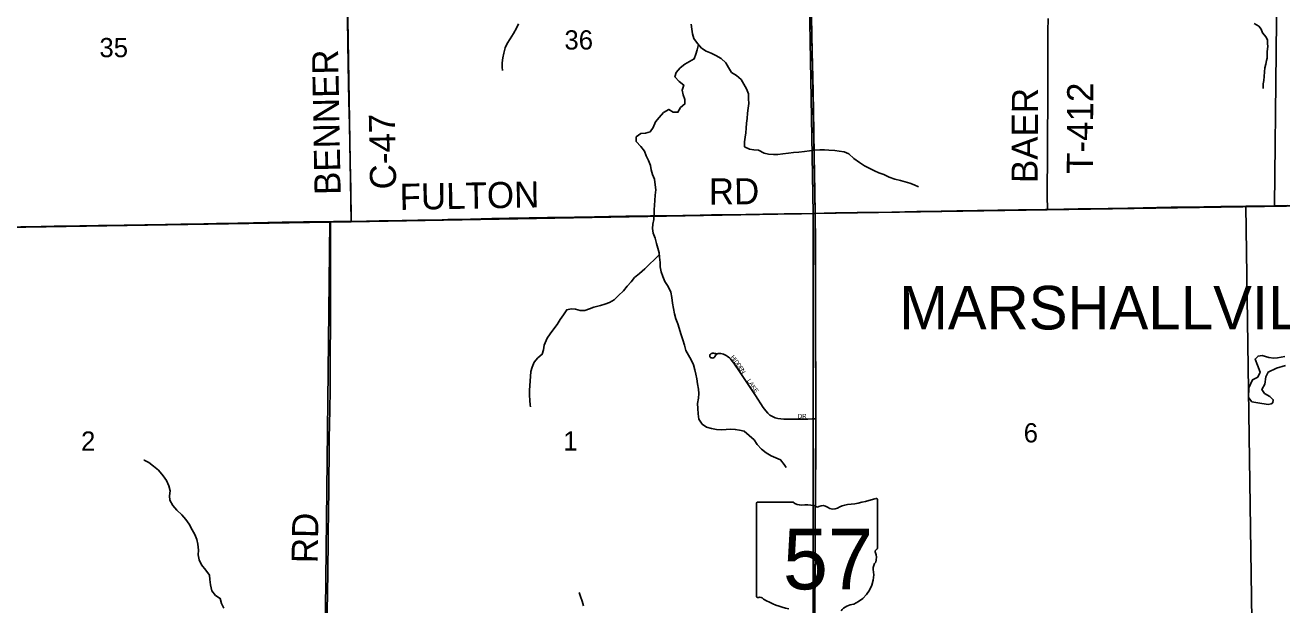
# Model space of a CAD drawing. Extents: x 1985906 to 2360102, y 891258 to 1222054.
# Drawn here: x 2163232 to 2177669, y 1053500 to 1060157 of the extents above; entities that cross this region are included whole.
import ezdxf

# ---------------------------------------------------------------- set-up
doc = ezdxf.new("R2010")
doc.units = 0
for name, color, linetype in [('GM_X_Corporation_Text', 7, 'Continuous'), ('GM_X_County_Road', 7, 'Continuous'), ('GM_X_County_Road_Text', 7, 'Continuous'), ('GM_X_Minor_Lake', 7, 'Continuous'), ('GM_X_Minor_River', 7, 'Continuous'), ('GM_X_Section', 7, 'Continuous'), ('GM_X_Section_Text', 7, 'Continuous'), ('GM_X_State_Location', 7, 'Continuous'), ('GM_X_State_Route', 7, 'Continuous'), ('GM_X_State_Shield', 7, 'Continuous'), ('GM_X_Township', 7, 'Continuous'), ('GM_X_Township_Road', 7, 'Continuous'), ('GM_X_Township_Road_Text', 7, 'Continuous'), ('GM_X_Township_Subdivision', 7, 'Continuous'), ('GM_X_Township_Subdivision_Text', 7, 'Continuous')]:
    doc.layers.add(name, color=color, linetype=linetype)

msp = doc.modelspace()

# ---------------------------------------------------------------- linework, layer by layer
at = {"layer": 'GM_X_County_Road'}
for points in [[(2166979, 1057903), (2166979, 1057921), (2166973, 1058271), (2166967, 1058583), (2166958, 1059009), (2166952, 1059288), (2166948, 1059485), (2166939, 1059945), (2166930, 1060519), (2166929, 1060571)], [(2166979, 1057903), (2167004, 1057903), (2167152, 1057906), (2167299, 1057909), (2167562, 1057913), (2167742, 1057916), (2168021, 1057923), (2168087, 1057924), (2168218, 1057926), (2168349, 1057930), (2168595, 1057935), (2168792, 1057939), (2169022, 1057944), (2169234, 1057947), (2169292, 1057948), (2169380, 1057950), (2169543, 1057952), (2169773, 1057956), (2169937, 1057958), (2170133, 1057962), (2170311, 1057965), (2170414, 1057967), (2170542, 1057968), (2170641, 1057969), (2170789, 1057972), (2170985, 1057975), (2171117, 1057977), (2171379, 1057980), (2171510, 1057982), (2171592, 1057984), (2171707, 1057986), (2171822, 1057987), (2171953, 1057989), (2172084, 1057991), (2172150, 1057991), (2172302, 1057995), (2172307, 1057995)], [(2172307, 1057995), (2172412, 1057998), (2172543, 1058000), (2172789, 1058004), (2172969, 1058007), (2173198, 1058011), (2173477, 1058016), (2173756, 1058021), (2173936, 1058024), (2174642, 1058036), (2174953, 1058041), (2174976, 1058041)], [(2174976, 1058041), (2175166, 1058044), (2175232, 1058045), (2175330, 1058047), (2175691, 1058052), (2175757, 1058053), (2176232, 1058062), (2176331, 1058064), (2176396, 1058065), (2176478, 1058066), (2176626, 1058067), (2176691, 1058068), (2176772, 1058069), (2176918, 1058072), (2176967, 1058073), (2177095, 1058073), (2177166, 1058074), (2177224, 1058075), (2177285, 1058076), (2177420, 1058078), (2177511, 1058080), (2177739, 1058085)], [(2163155, 1057838), (2163335, 1057841), (2163417, 1057843), (2163564, 1057847), (2163860, 1057852), (2164073, 1057855), (2164237, 1057858), (2164565, 1057860), (2164661, 1057863), (2164792, 1057864), (2164922, 1057867), (2165020, 1057870), (2165283, 1057875), (2165430, 1057878), (2165676, 1057882), (2165857, 1057885), (2166021, 1057889), (2166103, 1057891), (2166185, 1057893), (2166431, 1057897), (2166627, 1057899), (2166739, 1057900)], [(2166739, 1057900), (2166775, 1057901), (2166979, 1057903)]]:
    msp.add_lwpolyline(points, dxfattribs=at)
at = {"layer": 'GM_X_Minor_Lake'}
for points in [[(2177704, 1056353), (2177620, 1056338), (2177578, 1056334), (2177518, 1056341), (2177444, 1056365), (2177396, 1056356), (2177362, 1056322), (2177388, 1056252), (2177419, 1056172), (2177391, 1056116), (2177333, 1056085), (2177288, 1055991), (2177287, 1055880), (2177325, 1055830), (2177394, 1055819)], [(2177510, 1055802), (2177546, 1055808), (2177566, 1055820), (2177570, 1055856), (2177529, 1055892), (2177471, 1055928), (2177440, 1055972), (2177472, 1056034), (2177485, 1056120), (2177513, 1056173), (2177609, 1056218), (2177711, 1056249)], [(2177394, 1055819), (2177510, 1055802)]]:
    msp.add_lwpolyline(points, dxfattribs=at)
at = {"layer": 'GM_X_Minor_River'}
for points in [[(2168898, 1060173), (2168875, 1060123), (2168841, 1060062), (2168804, 1060001), (2168770, 1059947), (2168748, 1059897), (2168731, 1059834), (2168719, 1059780), (2168712, 1059726), (2168710, 1059673), (2168714, 1059637)], [(2170882, 1060167), (2170892, 1060109), (2170897, 1060057), (2170915, 1060005), (2170956, 1059947), (2171001, 1059894), (2171057, 1059858), (2171114, 1059834), (2171168, 1059809), (2171229, 1059775), (2171282, 1059726), (2171312, 1059670), (2171347, 1059614), (2171403, 1059578), (2171456, 1059533), (2171487, 1059481), (2171519, 1059427), (2171540, 1059367), (2171543, 1059309), (2171545, 1059256), (2171539, 1059202), (2171530, 1059146), (2171526, 1059086), (2171519, 1059033), (2171513, 1058975), (2171510, 1058921), (2171504, 1058871), (2171497, 1058816), (2171497, 1058760), (2171554, 1058733)], [(2177350, 1060176), (2177403, 1060144), (2177432, 1060111), (2177445, 1060069), (2177490, 1060020), (2177503, 1059986), (2177505, 1059945), (2177508, 1059913), (2177501, 1059853), (2177500, 1059807), (2177499, 1059777), (2177493, 1059750), (2177486, 1059710), (2177475, 1059666), (2177469, 1059621), (2177464, 1059567), (2177461, 1059521), (2177456, 1059484), (2177455, 1059456), (2177455, 1059428)], [(2170968, 1059933), (2170951, 1059875), (2170937, 1059823), (2170919, 1059770), (2170862, 1059738), (2170810, 1059709), (2170756, 1059666), (2170712, 1059614), (2170696, 1059562), (2170747, 1059508), (2170798, 1059468), (2170780, 1059412), (2170791, 1059356), (2170811, 1059304), (2170812, 1059252), (2170760, 1059211), (2170730, 1059157), (2170678, 1059158), (2170627, 1059190), (2170567, 1059153), (2170516, 1059098), (2170474, 1059048), (2170448, 1058983), (2170411, 1058933), (2170357, 1058918), (2170306, 1058914), (2170250, 1058873), (2170253, 1058819), (2170304, 1058763), (2170346, 1058711), (2170365, 1058655), (2170394, 1058601), (2170416, 1058546), (2170425, 1058495), (2170437, 1058443), (2170460, 1058387), (2170470, 1058323), (2170477, 1058265), (2170470, 1058203), (2170466, 1058145), (2170462, 1058090), (2170459, 1058038), (2170457, 1057988), (2170456, 1057926), (2170444, 1057873), (2170437, 1057821), (2170447, 1057769), (2170470, 1057709), (2170485, 1057651), (2170499, 1057595), (2170514, 1057543), (2170520, 1057493), (2170527, 1057433), (2170527, 1057383), (2170538, 1057324), (2170556, 1057270), (2170579, 1057214), (2170618, 1057157), (2170650, 1057089), (2170661, 1057029), (2170670, 1056964), (2170680, 1056904), (2170693, 1056842), (2170705, 1056786), (2170728, 1056726), (2170769, 1056602), (2170788, 1056544), (2170805, 1056482), (2170823, 1056422), (2170852, 1056368), (2170882, 1056314), (2170911, 1056256), (2170924, 1056200), (2170936, 1056148), (2170947, 1056096), (2170957, 1056038), (2170966, 1055978), (2170972, 1055926), (2170969, 1055872), (2170957, 1055811), (2170958, 1055753), (2170962, 1055693), (2170971, 1055631), (2171008, 1055575), (2171060, 1055541), (2171115, 1055524), (2171175, 1055512), (2171231, 1055509), (2171284, 1055513), (2171338, 1055518), (2171390, 1055514), (2171440, 1055505), (2171493, 1055493), (2171549, 1055445), (2171606, 1055394), (2171643, 1055340), (2171691, 1055288), (2171746, 1055245), (2171801, 1055213), (2171910, 1055166), (2171952, 1055112)], [(2171554, 1058733), (2171604, 1058727), (2171656, 1058720), (2171721, 1058688), (2171771, 1058677), (2171830, 1058671), (2171880, 1058672), (2171936, 1058678), (2172000, 1058687), (2172060, 1058693), (2172119, 1058700), (2172185, 1058707), (2172243, 1058715), (2172297, 1058722), (2172360, 1058726), (2172414, 1058725), (2172466, 1058723), (2172532, 1058716), (2172585, 1058710), (2172639, 1058703), (2172696, 1058679), (2172752, 1058624), (2172815, 1058578), (2172874, 1058542), (2172928, 1058515), (2172989, 1058485), (2173039, 1058462), (2173098, 1058440), (2173156, 1058413), (2173223, 1058389), (2173289, 1058372), (2173343, 1058356), (2173394, 1058343), (2173444, 1058325), (2173495, 1058301)], [(2170517, 1057519), (2170462, 1057466), (2170406, 1057412), (2170349, 1057357), (2170289, 1057306), (2170233, 1057261), (2170193, 1057211), (2170149, 1057158), (2170104, 1057106), (2170050, 1057051), (2169998, 1057004), (2169944, 1056972), (2169892, 1056951), (2169842, 1056939), (2169766, 1056920), (2169714, 1056899), (2169662, 1056879), (2169609, 1056880), (2169555, 1056894), (2169505, 1056901), (2169453, 1056889), (2169415, 1056832), (2169377, 1056778), (2169344, 1056721), (2169306, 1056669), (2169262, 1056612), (2169229, 1056562), (2169195, 1056481), (2169188, 1056429), (2169172, 1056378), (2169120, 1056336), (2169080, 1056285), (2169055, 1056231), (2169041, 1056179), (2169036, 1056124), (2169032, 1056072), (2169029, 1056014), (2169027, 1055964), (2169025, 1055906), (2169030, 1055847), (2169035, 1055797), (2169037, 1055775)], [(2165515, 1053462), (2165489, 1053514), (2165472, 1053574), (2165417, 1053608), (2165375, 1053660), (2165362, 1053728), (2165355, 1053790), (2165349, 1053842), (2165306, 1053900), (2165256, 1053958), (2165231, 1054016), (2165218, 1054076), (2165222, 1054128), (2165217, 1054198), (2165205, 1054250), (2165180, 1054306), (2165149, 1054362), (2165117, 1054426), (2165076, 1054480), (2165031, 1054534), (2164975, 1054589), (2164930, 1054641), (2164893, 1054703), (2164891, 1054753), (2164896, 1054809), (2164882, 1054867), (2164855, 1054929), (2164818, 1054983), (2164765, 1055045), (2164707, 1055094), (2164652, 1055134), (2164600, 1055160), (2164594, 1055162)], [(2171952, 1055112), (2171975, 1055076)], [(2169648, 1053487), (2169630, 1053543), (2169611, 1053597), (2169597, 1053641)]]:
    msp.add_lwpolyline(points, dxfattribs=at)
at = {"layer": 'GM_X_Section'}
for points in [[(2172191, 1063351), (2172192, 1063275), (2172286, 1057994), (2166977, 1057899), (2166889, 1063250)], [(2172192, 1063275), (2177641, 1063392), (2177585, 1058082), (2177255, 1058077), (2172286, 1057994)], [(2177641, 1063392), (2182997, 1063375), (2183012, 1060061), (2182926, 1058148), (2182670, 1058150), (2177585, 1058082)], [(2161514, 1063103), (2166889, 1063250), (2166977, 1057899), (2166733, 1057896), (2161606, 1057811)], [(2177585, 1058082), (2182670, 1058150), (2182704, 1053109), (2177326, 1053060), (2177255, 1058077)], [(2166977, 1057899), (2172286, 1057994), (2172286, 1052988), (2172282, 1052724), (2166677, 1053106), (2166733, 1057896)], [(2172286, 1057994), (2177255, 1058077), (2177326, 1053060), (2172286, 1052988)], [(2166733, 1057896), (2166677, 1053106), (2161139, 1052984), (2161268, 1057808), (2161606, 1057811)]]:
    msp.add_lwpolyline(points, close=True, dxfattribs=at)
at = {"layer": 'GM_X_State_Route'}
msp.add_lwpolyline([(2172304, 1053393), (2172306, 1053983), (2172309, 1054443), (2172311, 1054836), (2172314, 1055263), (2172315, 1055635), (2172315, 1055870), (2172314, 1056198), (2172313, 1056395), (2172313, 1056575), (2172313, 1056887), (2172311, 1057067), (2172312, 1057296), (2172310, 1057657), (2172307, 1057995), (2172304, 1058248), (2172296, 1058658), (2172292, 1058936), (2172283, 1059396), (2172276, 1059708), (2172271, 1059986), (2172262, 1060462)], dxfattribs=at)
at = {"layer": 'GM_X_State_Shield'}
for p, q in [((2171632, 1054660), (2171632, 1053603)), ((2172053, 1054678), (2171646, 1054678)), ((2173024, 1054152), (2173024, 1054704)), ((2173024, 1054152), (2173024, 1054152))]:
    msp.add_line(p, q, dxfattribs=at)
for centre, radius, start, end in [((2171648, 1054662), 16.1, 98.1301, 188.1301), ((2172150, 1054801), 156, 231.6195, 271.1119), ((2172202, 1054085), 562, 80.4867, 94.9883), ((2172716, 1054356), 297, 97.3462, 120.7689), ((2172528, 1056119), 1476, 275.8445, 288.9065), ((2173009, 1054707), 15.5, 351.8621, 97.738), ((2172330, 1054668), 45.1, 219.7921, 297.1024), ((2172396, 1054546), 93.8, 54.4667, 119.1411), ((2172517, 1054713), 113, 233.8562, 294.8282), ((2173020, 1054111), 24, 107.944, 210.337), ((2172868, 1054041), 144, 340.033, 23.6496), ((2173007, 1054150), 16.6, 289.6038, 7.7341), ((2173080, 1053920), 105, 136.8065, 186.9296), ((2172611, 1053850), 369, 292.3089, 8.9858), ((2171648, 1053601), 16.3, 171.9584, 258.3066), ((2171650, 1053709), 124, 267.339, 280.6039), ((2171676, 1053542), 44.8, 29.7484, 93.2717), ((2172241, 1054492), 1066, 240.4129, 257.1985), ((2172766, 1053307), 202, 94.4031, 142.5768)]:
    msp.add_arc(centre, radius, start, end, dxfattribs=at)
at = {"layer": 'GM_X_Township'}
for points in [[(2179219, 1058101), (2174973, 1058037), (2172307, 1057993), (2172256, 1060669), (2172203, 1063254), (2172202, 1063355), (2172136, 1066543), (2172100, 1068623), (2172057, 1071694), (2171999, 1073963), (2171961, 1075398), (2171958, 1076023), (2171856, 1078260), (2171741, 1082175), (2171737, 1082936), (2171686, 1083960), (2171643, 1085032), (2171605, 1086396), (2171523, 1089347), (2173015, 1089361), (2174790, 1089381), (2176069, 1089421), (2179329, 1089474)], [(2172100, 1068623), (2172136, 1066543), (2172202, 1063355), (2172203, 1063254), (2172256, 1060669), (2172307, 1057993), (2166969, 1057897), (2166739, 1057899), (2161282, 1057811), (2161087, 1057811), (2158987, 1057760), (2158596, 1057763), (2155887, 1057743), (2150845, 1057675), (2150496, 1057675), (2145710, 1057608), (2145241, 1057605), (2140404, 1057547)], [(2140460, 1052522), (2140423, 1056660), (2140404, 1057547), (2145241, 1057605), (2145710, 1057608), (2150496, 1057675), (2150845, 1057675), (2155887, 1057743), (2158596, 1057763), (2158987, 1057760), (2161087, 1057811), (2161282, 1057811), (2166739, 1057899), (2166969, 1057897), (2172307, 1057993), (2172316, 1055628), (2172301, 1052975)], [(2172301, 1052975), (2172316, 1055628), (2172307, 1057993), (2174973, 1058037), (2179219, 1058101)]]:
    msp.add_lwpolyline(points, dxfattribs=at)
at = {"layer": 'GM_X_Township_Road'}
for points in [[(2174976, 1058041), (2174976, 1058055), (2174974, 1058181), (2174974, 1058362), (2174975, 1058543), (2174976, 1058723), (2174978, 1058953), (2174979, 1059196), (2174980, 1059402), (2174982, 1059726), (2174982, 1059906), (2174982, 1060087), (2174985, 1060235)], [(2166699, 1053102), (2166700, 1053246), (2166703, 1053410), (2166705, 1053656), (2166708, 1053853), (2166713, 1054279), (2166718, 1054608), (2166720, 1054788), (2166721, 1054936), (2166725, 1055231), (2166726, 1055412), (2166732, 1055740), (2166735, 1055970), (2166737, 1056348), (2166739, 1056742), (2166738, 1056955), (2166739, 1057398), (2166740, 1057694), (2166739, 1057877), (2166739, 1057900)]]:
    msp.add_lwpolyline(points, dxfattribs=at)
at = {"layer": 'GM_X_Township_Subdivision'}
msp.add_lwpolyline([(2171180, 1056383), (2171165, 1056386), (2171152, 1056388), (2171139, 1056389), (2171130, 1056389), (2171120, 1056388), (2171113, 1056386), (2171108, 1056382), (2171103, 1056376), (2171099, 1056369), (2171098, 1056361), (2171098, 1056353), (2171102, 1056346), (2171107, 1056341), (2171114, 1056337), (2171121, 1056335), (2171130, 1056334), (2171138, 1056336), (2171147, 1056341), (2171154, 1056348), (2171160, 1056358), (2171166, 1056368), (2171173, 1056377), (2171179, 1056381), (2171186, 1056384), (2171195, 1056386), (2171205, 1056387), (2171213, 1056387), (2171224, 1056386), (2171240, 1056382), (2171255, 1056378), (2171270, 1056371), (2171284, 1056364), (2171298, 1056356), (2171311, 1056346), (2171323, 1056336), (2171334, 1056324), (2171355, 1056300), (2171375, 1056274), (2171439, 1056178), (2171622, 1055905), (2171712, 1055768), (2171741, 1055727), (2171763, 1055702), (2171775, 1055690), (2171788, 1055680), (2171802, 1055670), (2171817, 1055662), (2171832, 1055655), (2171847, 1055649), (2171880, 1055640), (2171913, 1055635), (2171946, 1055632), (2172028, 1055632), (2172225, 1055634), (2172275, 1055635), (2172315, 1055635)], dxfattribs=at)

# ---------------------------------------------------------------- texts
at = {"layer": 'GM_X_Corporation_Text'}
msp.add_text('MARSHALLVILLE', height=500, rotation=0, dxfattribs=at).set_placement((2173275, 1056663))
at = {"layer": 'GM_X_County_Road_Text'}
for s, rotation, p in [('BENNER', 91.0324, (2166857, 1058209)), ('C-47', 91.0298, (2167495, 1058273)), ('RD', 0.4979, (2171087, 1058096)), ('FULTON', 1.0387, (2167536, 1058035))]:
    msp.add_text(s, height=300, rotation=rotation, dxfattribs=at).set_placement(p)
at = {"layer": 'GM_X_Section_Text'}
for s, p in [('35', (2164085, 1059789)), ('36', (2169427, 1059877)), ('6', (2174703, 1055365)), ('2', (2163874, 1055270)), ('1', (2169414, 1055272))]:
    msp.add_text(s, height=221, rotation=0, dxfattribs=at).set_placement(p)
at = {"layer": 'GM_X_State_Location'}
msp.add_text('57', height=1, rotation=0, dxfattribs=at).set_placement((2172060, 1053989))
for s in ['s', 'r']:
    msp.add_text(s, height=1, dxfattribs=at).set_placement((2172312, 1054061))
at = {"layer": 'GM_X_State_Shield'}
msp.add_text('57', height=696.1, dxfattribs=at).set_placement((2171937, 1053678))
at = {"layer": 'GM_X_Township_Road_Text'}
for s, rotation, p in [('BAER', 89.7402, (2174863, 1058343)), ('T-412', 89.7271, (2175498, 1058448)), ('RD', 89.0109, (2166592, 1053976))]:
    msp.add_text(s, height=300, rotation=rotation, dxfattribs=at).set_placement(p)
at = {"layer": 'GM_X_Township_Subdivision_Text'}
for s, rotation, p in [('H', 308.0897, (2171333, 1056343)), ('I', 307.875, (2171360, 1056308)), ('D', 305.8121, (2171373, 1056291)), ('D', 304.6357, (2171399, 1056256)), ('E', 304.607, (2171424, 1056219)), ('N', 304.5873, (2171444, 1056190)), ('LAKE', 304.1174, (2171522, 1056074)), ('DR', 0, (2172109, 1055642))]:
    msp.add_text(s, height=50, rotation=rotation, dxfattribs=at).set_placement(p)

doc.saveas('drawing.dxf')
